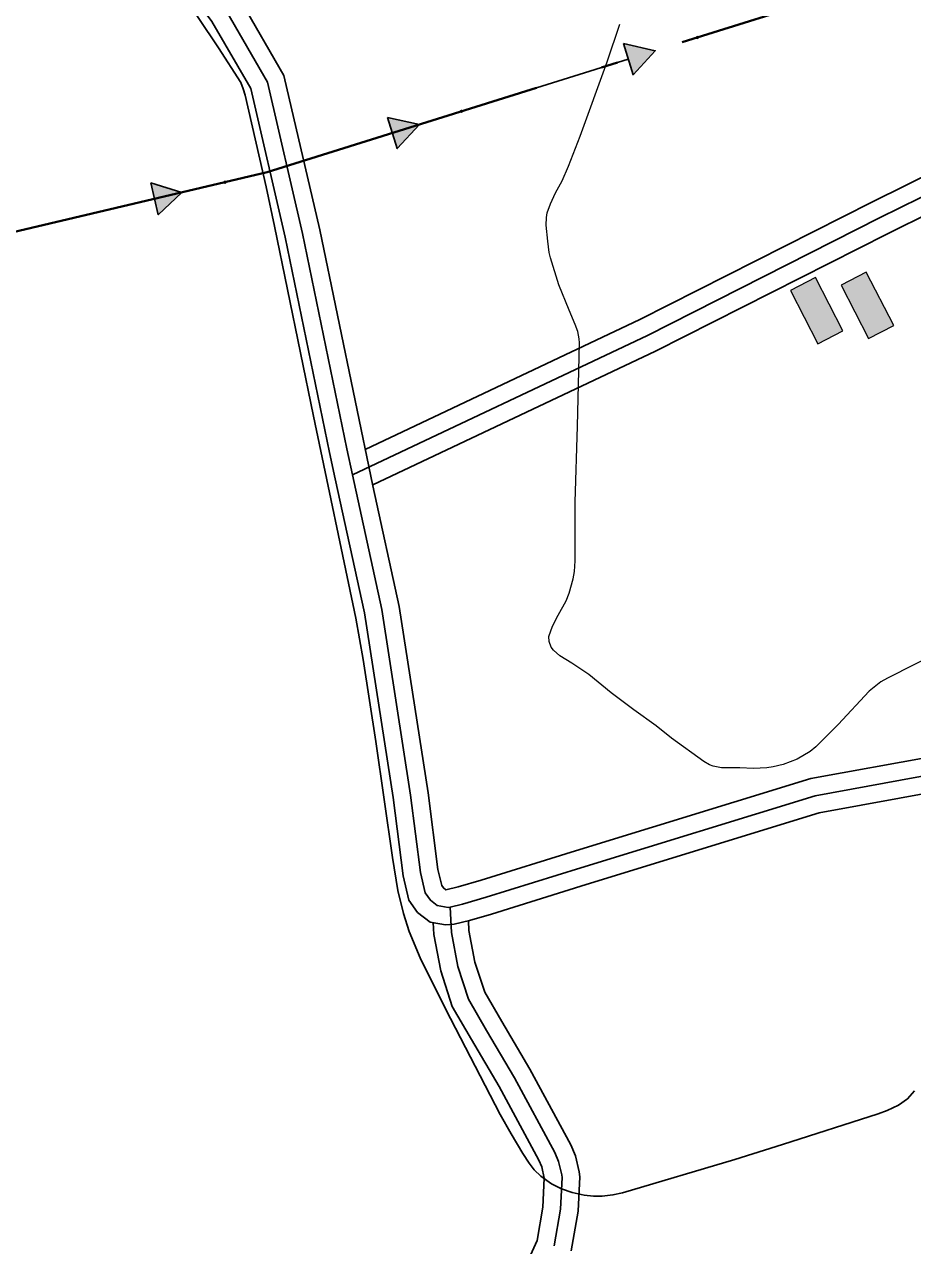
# Model space of a CAD drawing. Extents: x -64005 to -55000, y -89025 to -80000.
# Drawn here: x -62912 to -62408, y -85720 to -85028 of the extents above; entities that cross this region are included whole.
import ezdxf

# ---------------------------------------------------------------- set-up
doc = ezdxf.new("R2010")
doc.units = 0
doc.header["$LTSCALE"] = 32
doc.linetypes.add('DOT_DASHED', pattern=[7.7, 5, -1.2, 0.3, -1.2])
doc.linetypes.add('LONG_DASHED', pattern=[7.5, 6, -1.5])
for name, color, linetype, lineweight in [('18', 7, 'Continuous', 25), ('2', 7, 'Continuous', 25), ('24', 7, 'Continuous', 25), ('39', 7, 'LONG_DASHED', 25), ('6', 7, 'Continuous', 25), ('7', 7, 'Continuous', 13), ('8', 7, 'Continuous', 25)]:
    doc.layers.add(name, color=color, linetype=linetype, lineweight=lineweight)

msp = doc.modelspace()

# ---------------------------------------------------------------- hatches: boundary and pattern name
at = {"layer": '18'}
for points in [[(-62572.28, -85038.67), (-62554.23, -85042.71), (-62566.75, -85056.32)], [(-62705.87, -85080.55), (-62687.82, -85084.59), (-62700.34, -85098.21)], [(-62840.07, -85117.7), (-62822.35, -85123.03), (-62835.82, -85135.71)]]:
    msp.add_hatch(color=256, dxfattribs=at).paths.add_polyline_path(points)
at = {"layer": '7'}
for points in [[(-62448.93, -85175.62), (-62433.33, -85205.84), (-62419.11, -85198.5), (-62434.71, -85168.28)], [(-62477.67, -85178.63), (-62462.07, -85208.85), (-62447.85, -85201.51), (-62463.45, -85171.29)]]:
    msp.add_hatch(color=256, dxfattribs=at).paths.add_polyline_path(points)

# ---------------------------------------------------------------- linework, layer by layer
at = {"layer": '18'}
for p, q in [((-62640.11, -85069.63), (-62569.52, -85047.5)), ((-62773.7, -85111.51), (-62703.1, -85089.38)), ((-62909.94, -85143.7), (-62837.94, -85126.71))]:
    msp.add_line(p, q, dxfattribs=at)
at = {"layer": '18', "linetype": 'DOT_DASHED', "lineweight": 40}
msp.add_lwpolyline([(-64000, -85400.95), (-63756.78, -85343.55), (-63583.22, -85302.6), (-63160.94, -85202.94), (-62774.07, -85111.63), (-62063.05, -84888.71), (-61746.39, -84828.12), (-61731.7, -84825.31), (-61594.06, -84786.87), (-61360.14, -84721.55), (-60481.8, -84478.68), (-59562.86, -84105.04), (-59208.4, -83960.92), (-58840.52, -84105.61)], dxfattribs=at)
at = {"layer": '18'}
for points in [[(-62572.28, -85038.67), (-62554.23, -85042.71), (-62566.75, -85056.32)], [(-62705.87, -85080.55), (-62687.82, -85084.59), (-62700.34, -85098.21)], [(-62840.07, -85117.7), (-62822.35, -85123.03), (-62835.82, -85135.71)]]:
    msp.add_lwpolyline(points, close=True, dxfattribs=at)
for centre in [(-62530.38, -85035.23), (-62663.96, -85077.11), (-62798.02, -85117.28)]:
    msp.add_circle(centre, 0.5, dxfattribs=at)
at = {"layer": '2', "lineweight": 13}
msp.add_lwpolyline([(-62392.03, -85382.89), (-62422.71, -85398.32), (-62426.37, -85400.45), (-62432.97, -85405.74), (-62450.59, -85424.69), (-62463.2, -85437.29), (-62466.53, -85439.98), (-62473.85, -85444.32), (-62481.82, -85447.34), (-62487.34, -85448.64), (-62491.07, -85449.2), (-62498.5, -85449.62), (-62506.37, -85449.14), (-62516.68, -85449.14), (-62521.33, -85448.3), (-62523.55, -85447.46), (-62526.61, -85445.7), (-62544.94, -85432.33), (-62553.73, -85425.46), (-62566.33, -85416.29), (-62579.26, -85406.69), (-62591.87, -85396.37), (-62601.42, -85389.89), (-62608.29, -85385.68), (-62611.79, -85382.58), (-62613.16, -85380.71), (-62614.4, -85377.66), (-62614.42, -85374.75), (-62612.49, -85368.87), (-62609.25, -85362.66), (-62604.68, -85354.5), (-62602.94, -85350.14), (-62600.78, -85342.06), (-62600.03, -85337.98), (-62599.51, -85331.8), (-62599.49, -85298.63), (-62598.34, -85255.45), (-62597.18, -85208.21), (-62597.27, -85206.09), (-62598.08, -85201.93), (-62599.49, -85197.85), (-62602.91, -85189.87), (-62608.81, -85175.48), (-62613.59, -85160.15), (-62614.32, -85157.02), (-62615.12, -85150.6), (-62615.96, -85141.68), (-62615.88, -85137.23), (-62615.45, -85134.57), (-62613.62, -85129.44), (-62610.7, -85123.32), (-62606.91, -85116.47), (-62603.32, -85108.1), (-62596.8, -85091.09), (-62581.49, -85048.97), (-62574.26, -85027.72)], dxfattribs=at)
at = {"layer": '24'}
msp.add_lwpolyline([(-62835.38, -84990.43), (-62801.64, -85041.07), (-62789.1, -85060.73), (-62787.66, -85064.24), (-62786.63, -85067.92), (-62774.7, -85119.89), (-62769.89, -85142.19), (-62747.85, -85249.87), (-62723.92, -85364.46), (-62719.78, -85387.7), (-62712.6, -85434.36), (-62703.08, -85500.02), (-62700, -85518.75), (-62696.93, -85531.76), (-62693.56, -85541.92), (-62687.39, -85556.82), (-62673.09, -85585.87), (-62642.03, -85645.62), (-62635.9, -85656.74), (-62629.27, -85667.79), (-62625.7, -85673.3), (-62622.82, -85677.02), (-62619.07, -85680.66), (-62613.05, -85684.9), (-62607.36, -85687.74), (-62601.37, -85689.85), (-62594.57, -85691.34), (-62589.18, -85691.9), (-62584.32, -85691.91), (-62578.2, -85691.25), (-62572.81, -85690.02), (-62509.2, -85671.11), (-62482.06, -85662.72), (-62427.97, -85645.29), (-62422.78, -85643.42), (-62416.4, -85640.41), (-62411.29, -85636.85), (-62407.32, -85632.28)], dxfattribs=at)
at = {"layer": '39', "linetype": 'Continuous'}
for points in [[(-62838.17, -84955.07), (-62823.16, -84985.1), (-62797, -85020.69), (-62773.98, -85060.47), (-62754.1, -85146.32), (-62729, -85268.44), (-62725.78, -85283.17)], [(-62725.78, -85283.17), (-62709.12, -85359.53), (-62692.8, -85464.68), (-62687.22, -85508.55), (-62684.5, -85520.01), (-62681.59, -85524.28), (-62677.7, -85527.19), (-62671.49, -85528.35), (-62670.45, -85528.1)], [(-62670.45, -85528.1), (-62663.33, -85526.41), (-62649.93, -85522.52), (-62596.4, -85505.84), (-62463.65, -85464.99), (-62394.58, -85452.42), (-62350.63, -85437.76), (-62281.56, -85402.14), (-62204.11, -85364.45), (-62162.26, -85343.5), (-62122.49, -85320.47), (-62089.29, -85288.55), (-62077.36, -85282.22)]]:
    msp.add_lwpolyline(points, dxfattribs=at)
at = {"layer": '39'}
for points in [[(-62725.78, -85283.17), (-62558.52, -85204.11), (-62427.1, -85137.5), (-62327.27, -85087.97), (-62303.38, -85070.88), (-62294.85, -85058.93), (-62282.05, -85037.59), (-62264.13, -85017.96), (-62227.1, -84978.52), (-62212.23, -84970.15)], [(-62670.45, -85528.1), (-62669.74, -85542.54), (-62666.05, -85561.77), (-62660.03, -85580.41), (-62649.73, -85598.09), (-62634, -85624.89), (-62611.08, -85667.23), (-62608.94, -85672.28), (-62607.21, -85679.95)], [(-62607.21, -85679.95), (-62607.04, -85681.39), (-62607.87, -85699.34), (-62611.44, -85720.05)]]:
    msp.add_lwpolyline(points, dxfattribs=at)
at = {"layer": '6'}
for points in [[(-62882.75, -84879.35), (-62877.94, -84889.9), (-62854.22, -84945.33), (-62831.72, -84990.34), (-62805.39, -85026.17), (-62783.38, -85064.19), (-62763.87, -85148.45), (-62738.79, -85270.52), (-62735.55, -85285.3), (-62718.96, -85361.37), (-62702.71, -85466.08), (-62697.07, -85510.34), (-62693.81, -85524.12), (-62688.91, -85531.29), (-62681.82, -85536.59), (-62680.63, -85536.82), (-62673.11, -85538.16), (-62668.14, -85537.83), (-62659.49, -85535.71)], [(-62825.98, -84957.09), (-62814.6, -84979.86), (-62788.61, -85015.21), (-62764.58, -85056.75), (-62744.33, -85144.19), (-62714.19, -85289.37)], [(-62672.78, -85518.38), (-62665.88, -85516.74), (-62652.81, -85512.95), (-62599.36, -85496.29), (-62466.02, -85455.26), (-62397.07, -85442.71), (-62354.52, -85428.52), (-62286.04, -85393.19), (-62208.54, -85355.48), (-62167.01, -85334.7), (-62128.54, -85312.42), (-62095.21, -85280.38), (-62090.59, -85277.92)], [(-62714.19, -85289.37), (-62699.28, -85357.69), (-62682.89, -85463.28), (-62677.37, -85506.76), (-62675.19, -85515.91), (-62674.27, -85517.27), (-62672.78, -85518.38)], [(-62659.49, -85535.71), (-62647.05, -85532.09), (-62593.44, -85515.39), (-62461.28, -85474.72), (-62392.09, -85462.13), (-62346.74, -85447), (-62277.08, -85411.09), (-62199.68, -85373.42), (-62157.51, -85352.3), (-62116.44, -85328.52), (-62083.37, -85296.72), (-62079.6, -85294.73)]]:
    msp.add_lwpolyline(points, dxfattribs=at)
at = {"layer": '7'}
for points in [[(-62448.93, -85175.62), (-62433.33, -85205.84), (-62419.11, -85198.5), (-62434.71, -85168.28)], [(-62477.67, -85178.63), (-62462.07, -85208.85), (-62447.85, -85201.51), (-62463.45, -85171.29)]]:
    msp.add_lwpolyline(points, close=True, dxfattribs=at)
at = {"layer": '8', "linetype": 'LONG_DASHED'}
for points in [[(-62718.49, -85268.67), (-62562.92, -85195.13), (-62431.58, -85128.56), (-62332.43, -85079.37), (-62310.55, -85063.71), (-62303.22, -85053.44), (-62290.11, -85031.59), (-62271.47, -85011.17), (-62233.34, -84970.56), (-62224.95, -84965.83)], [(-62680.03, -85536.93), (-62679.69, -85543.74), (-62675.75, -85564.26), (-62669.21, -85584.51), (-62658.36, -85603.14), (-62642.71, -85629.8), (-62620.1, -85671.57), (-62618.5, -85675.35), (-62617.07, -85681.72)], [(-62635.01, -85747.56), (-62621.07, -85717.07), (-62617.82, -85698.25), (-62617.07, -85681.72)]]:
    msp.add_lwpolyline(points, dxfattribs=at)
at = {"layer": '8'}
for points in [[(-62714.31, -85288.81), (-62554.12, -85213.09), (-62422.62, -85146.44), (-62322.11, -85096.57), (-62296.21, -85078.05), (-62286.48, -85064.42), (-62273.99, -85043.59), (-62256.79, -85024.75), (-62220.86, -84986.48), (-62217.03, -84984.34)], [(-62660.06, -85535.85), (-62659.79, -85541.33), (-62656.35, -85559.27), (-62650.85, -85576.3), (-62641.1, -85593.03), (-62625.29, -85619.97), (-62602.06, -85662.88), (-62599.38, -85669.2), (-62597.35, -85678.19)], [(-62601.81, -85723.03), (-62597.91, -85700.43), (-62597.01, -85681.01), (-62597.35, -85678.19)]]:
    msp.add_lwpolyline(points, dxfattribs=at)

doc.saveas('drawing.dxf')
